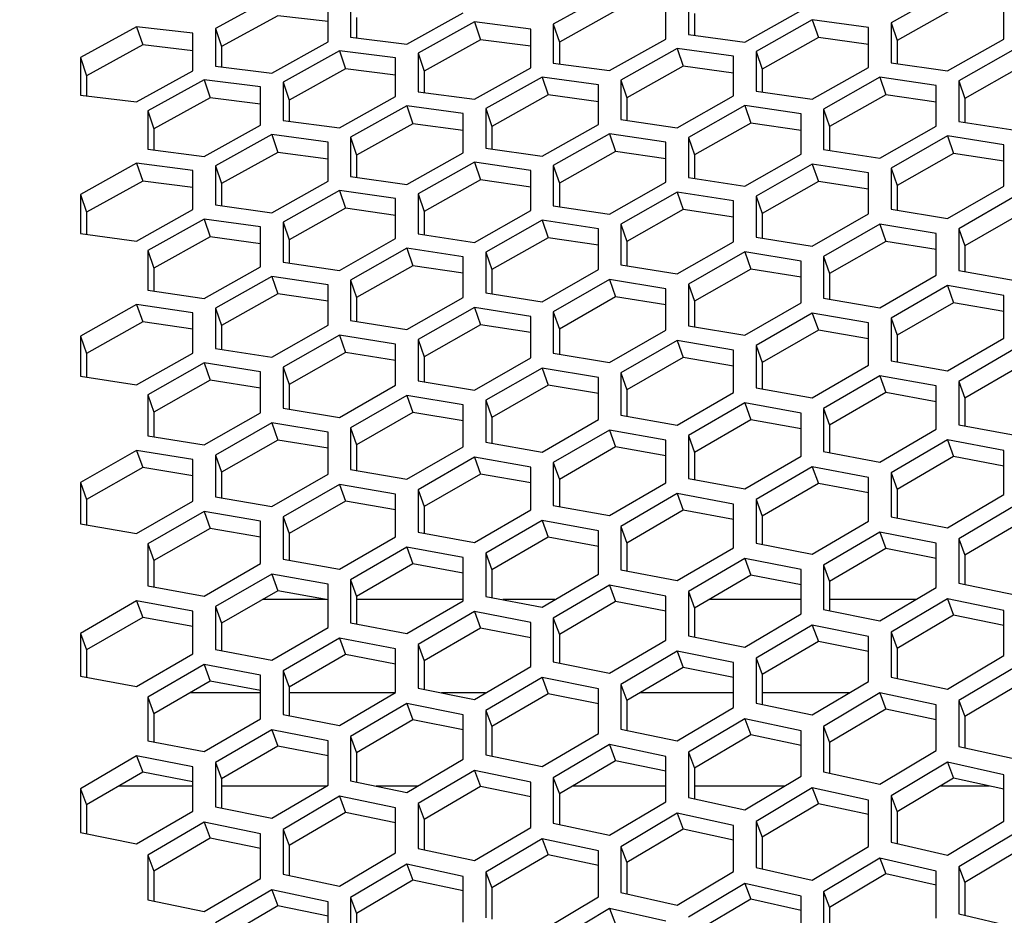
# Model space of a CAD drawing. Header units: millimetres. Extents: x 0 to 420, y 0 to 297.
# Tile 257 of 502: x 237.98 to 242.2, y 240.57 to 244.41. Entities that reach past the tile are written whole.
import ezdxf

# ---------------------------------------------------------------- set-up
doc = ezdxf.new("R2010")
doc.units = ezdxf.units.MM
doc.header["$LTSCALE"] = 23.1
doc.layers.get('0').update_dxf_attribs({"linetype": 'CONTINUOUS'})
doc.layers.add('DIM_PILOTEES', color=7, linetype='CONTINUOUS')
doc.layers.add('FASEN', color=7, linetype='CONTINUOUS')
doc.styles.add('TEXTSTYLE_2', font='txt', dxfattribs={"width": 0.97619})
doc.styles.add('TEXTSTYLE_3', font='txt', dxfattribs={"width": 1.071429})
doc.styles.add('TEXTSTYLE_6', font='txt', dxfattribs={"width": 1.178571})
doc.dimstyles.new('DIMSTYLE_1', dxfattribs={"dimtxt": 2.5, "dimasz": 0.1875, "dimexe": 0.125, "dimexo": 0.0625, "dimgap": 1.25, "dimtad": 0, "dimtih": 1, "dimtoh": 1, "dimdsep": 46, "dimtxsty": 'TEXTSTYLE_2', "dimblk": '_FILLED', "dimblk1": '_FILLED', "dimblk2": '_FILLED', "dimcen": 0.09, "dimazin": 2, "dimtfac": 1, "dimtofl": 0, "dimtmove": 0, "dimatfit": 3, "dimldrblk": '_FILLED', "dimfxl": 1, "dimtolj": 1, "dimarcsym": 0})
doc.dimstyles.new('DIMSTYLE_2', dxfattribs={"dimtxt": 2.5, "dimasz": 0.1875, "dimexe": 0.125, "dimexo": 0.0625, "dimgap": 1.25, "dimtad": 0, "dimtih": 1, "dimtoh": 1, "dimdsep": 46, "dimtxsty": 'TEXTSTYLE_3', "dimblk": '_FILLED', "dimblk1": '_FILLED', "dimblk2": '_FILLED', "dimcen": 0.09, "dimazin": 2, "dimtfac": 1, "dimtofl": 0, "dimtmove": 0, "dimatfit": 3, "dimldrblk": '_FILLED', "dimfxl": 1, "dimtolj": 1, "dimarcsym": 0})
doc.dimstyles.new('DIMSTYLE_5', dxfattribs={"dimtxt": 2.5, "dimasz": 0.1875, "dimexe": 0.125, "dimexo": 0.0625, "dimgap": 1.25, "dimtad": 0, "dimtih": 1, "dimtoh": 1, "dimdsep": 46, "dimtxsty": 'TEXTSTYLE_6', "dimblk": '_FILLED', "dimblk1": '_FILLED', "dimblk2": '_FILLED', "dimcen": 0.09, "dimazin": 2, "dimtfac": 1, "dimtofl": 0, "dimtmove": 0, "dimatfit": 3, "dimldrblk": '_FILLED', "dimfxl": 1, "dimtolj": 1, "dimarcsym": 0})

# ---------------------------------------------------------------- blocks, each defined once
blk = doc.blocks.new('_FILLED')
at = {"color": 0, "linetype": 'BYBLOCK'}
blk.add_solid([(0, 0), (-1, 0.167), (-1, -0.167)], dxfattribs=at)
blk = doc.blocks.new('*D0')
at = {"layer": 'DIM_PILOTEES', "color": 2, "linetype": 'CONTINUOUS'}
for p, q in [((218.8808, 254.2086), (215.0951, 254.2086)), ((215.2201, 254.2086), (215.2201, 191.7537)), ((273.8528, 254.2086), (218.8808, 254.2086)), ((215.2201, 129.4471), (215.2201, 186.7537)), ((218.8808, 129.4471), (215.0951, 129.4471)), ((273.8782, 129.4471), (218.8808, 129.4471))]:
    blk.add_line(p, q, dxfattribs=at)
at = {"layer": 'DIM_PILOTEES', "color": 2, "linetype": 'CONTINUOUS', "xscale": 0.1875, "yscale": 0.1875, "zscale": 0.1875}
for p, rotation in [((215.2201, 254.2086), 90), ((215.2201, 129.4471), 270)]:
    blk.add_blockref('_FILLED', p, dxfattribs=dict(at, rotation=rotation))
at = {"layer": 'DIM_PILOTEES', "color": 2, "linetype": 'CONTINUOUS', "insert": (215.2201, 190.5037), "char_height": 2.5, "width": 10.982143, "attachment_point": 2, "line_spacing_factor": 0.9, "style": 'TEXTSTYLE_2'}
blk.add_mtext('{\\ftxt;\\W0.0001;\\H0.0001;\\~}{\\ftxt;\\W2.9285714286;\\H2.5; }{\\ftxt;\\W0.0001;\\H0.0001;\\~}', dxfattribs=at)
blk = doc.blocks.new('*D1')
at = {"layer": 'DIM_PILOTEES', "color": 2, "linetype": 'CONTINUOUS'}
for p, q in [((226.3883, 264.6125), (226.3883, 265.9875)), ((243.2945, 264.6125), (243.2945, 265.9875)), ((226.3883, 265.8625), (225.8883, 265.8625)), ((243.2945, 265.8625), (243.7945, 265.8625)), ((226.3883, 206.2157), (226.3883, 264.6125)), ((243.2945, 226.5584), (243.2945, 264.6125))]:
    blk.add_line(p, q, dxfattribs=at)
at = {"layer": 'DIM_PILOTEES', "color": 2, "linetype": 'CONTINUOUS', "xscale": 0.1875, "yscale": 0.1875, "zscale": 0.1875}
blk.add_blockref('_FILLED', (226.3883, 265.8625), dxfattribs=at)
at = {"layer": 'DIM_PILOTEES', "color": 2, "linetype": 'CONTINUOUS', "xscale": 0.1875, "yscale": 0.1875, "zscale": 0.1875, "rotation": 180}
blk.add_blockref('_FILLED', (243.2945, 265.8625), dxfattribs=at)
at = {"layer": 'DIM_PILOTEES', "color": 2, "linetype": 'CONTINUOUS', "insert": (235.5503, 267.1125), "char_height": 2.5, "width": 8.035714, "attachment_point": 2, "line_spacing_factor": 0.9, "style": 'TEXTSTYLE_3'}
blk.add_mtext('{\\ftxt;\\W0.0001;\\H0.0001;\\~}{\\ftxt;\\W2.1428571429;\\H2.5; }{\\ftxt;\\W0.0001;\\H0.0001;\\~}', dxfattribs=at)
blk = doc.blocks.new('*D8')
at = {"layer": 'DIM_PILOTEES', "color": 2, "linetype": 'CONTINUOUS'}
for p, q in [((226.3883, 276.7141), (226.3883, 278.0891)), ((276.2211, 276.7141), (276.2211, 278.0891)), ((226.3883, 277.9641), (248.9616, 277.9641)), ((276.2211, 277.9641), (257.3545, 277.9641)), ((226.3883, 206.2157), (226.3883, 276.7141)), ((276.2211, 241.6204), (276.2211, 276.7141))]:
    blk.add_line(p, q, dxfattribs=at)
at = {"layer": 'DIM_PILOTEES', "color": 2, "linetype": 'CONTINUOUS', "xscale": 0.1875, "yscale": 0.1875, "zscale": 0.1875, "rotation": 180}
blk.add_blockref('_FILLED', (226.3883, 277.9641), dxfattribs=at)
at = {"layer": 'DIM_PILOTEES', "color": 2, "linetype": 'CONTINUOUS', "xscale": 0.1875, "yscale": 0.1875, "zscale": 0.1875}
blk.add_blockref('_FILLED', (276.2211, 277.9641), dxfattribs=at)
at = {"layer": 'DIM_PILOTEES', "color": 2, "linetype": 'CONTINUOUS', "insert": (253.158, 279.2141), "char_height": 2.5, "width": 8.839286, "attachment_point": 2, "line_spacing_factor": 0.9, "style": 'TEXTSTYLE_6'}
blk.add_mtext('{\\ftxt;\\W0.0001;\\H0.0001;\\~}{\\ftxt;\\W2.3571428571;\\H2.5; }{\\ftxt;\\W0.0001;\\H0.0001;\\~}', dxfattribs=at)

msp = doc.modelspace()

# ---------------------------------------------------------------- linework, layer by layer
at = {"color": 3, "linetype": 'CONTINUOUS'}
for p, q in [((239.0604, 244.5051), (238.819, 244.3725)), ((240.5093, 244.5244), (240.2679, 244.3901)), ((240.8474, 244.514), (240.8474, 244.3469)), ((241.9582, 244.5323), (241.7167, 244.3961)), ((239.3019, 244.3145), (239.3019, 244.4768)), ((239.3985, 244.4977), (239.3985, 244.3353)), ((240.7508, 244.3264), (240.7508, 244.4933)), ((242.1997, 244.3268), (242.1997, 244.4984)), ((239.64, 244.3052), (239.8815, 244.439)), ((241.0889, 244.314), (241.3304, 244.4496)), ((238.4809, 244.3796), (238.2394, 244.2474)), ((238.7224, 244.3517), (238.4809, 244.3796)), ((239.9298, 244.4001), (239.6883, 244.2661)), ((240.1713, 244.3694), (239.9298, 244.4001)), ((240.2679, 244.3901), (240.2679, 244.2237)), ((241.3787, 244.4093), (241.1372, 244.2735)), ((241.6201, 244.3757), (241.3787, 244.4093)), ((241.7167, 244.3961), (241.7167, 244.2251)), ((238.7224, 244.19), (238.7224, 244.3517)), ((238.819, 244.3725), (238.819, 244.2108)), ((239.3985, 244.3353), (239.64, 244.3052)), ((240.1713, 244.2031), (240.1713, 244.3694)), ((240.8474, 244.3469), (241.0889, 244.314)), ((241.6201, 244.2048), (241.6201, 244.3757)), ((239.0604, 244.181), (239.3019, 244.3145)), ((240.5093, 244.1911), (240.7508, 244.3264)), ((241.9582, 244.1897), (242.1997, 244.3268)), ((239.3502, 244.2759), (239.1087, 244.1422)), ((239.5917, 244.2455), (239.3502, 244.2759)), ((239.6883, 244.2661), (239.6883, 244.1004)), ((240.7991, 244.2862), (240.5576, 244.1508)), ((241.0406, 244.253), (240.7991, 244.2862)), ((241.0406, 244.0828), (241.0406, 244.253)), ((241.1372, 244.2735), (241.1372, 244.1031)), ((242.248, 244.2851), (242.0065, 244.1478)), ((238.2394, 244.2474), (238.2394, 244.0863)), ((238.819, 244.2108), (239.0604, 244.181)), ((239.5917, 244.0799), (239.5917, 244.2455)), ((240.2679, 244.2237), (240.5093, 244.1911)), ((241.7167, 244.2251), (241.9582, 244.1897)), ((238.4809, 244.0569), (238.7224, 244.19)), ((239.9298, 244.0682), (240.1713, 244.2031)), ((241.3787, 244.0681), (241.6201, 244.2048)), ((238.7707, 244.1516), (238.5292, 244.0182)), ((239.0121, 244.1215), (238.7707, 244.1516)), ((239.1087, 244.1422), (239.1087, 243.9772)), ((240.2196, 244.1632), (239.9781, 244.0281)), ((240.461, 244.1303), (240.2196, 244.1632)), ((240.461, 243.9608), (240.461, 244.1303)), ((240.5576, 244.1508), (240.5576, 243.9812)), ((241.6684, 244.1633), (241.427, 244.0264)), ((241.9099, 244.1276), (241.6684, 244.1633)), ((241.9099, 243.9535), (241.9099, 244.1276)), ((242.0065, 244.1478), (242.0065, 243.9736)), ((238.2394, 244.0863), (238.4809, 244.0569)), ((239.0121, 243.9567), (239.0121, 244.1215)), ((239.6883, 244.1004), (239.9298, 244.0682)), ((240.7991, 243.9464), (241.0406, 244.0828)), ((241.1372, 244.1031), (241.3787, 244.0681)), ((239.3502, 243.9453), (239.5917, 244.0799)), ((239.64, 244.0402), (239.3985, 243.9054)), ((239.8815, 244.0076), (239.64, 244.0402)), ((241.0889, 244.0416), (240.8474, 243.905)), ((241.3304, 244.0062), (241.0889, 244.0416)), ((238.5292, 244.0182), (238.5292, 243.854)), ((239.8815, 243.8388), (239.8815, 244.0076)), ((239.9781, 244.0281), (239.9781, 243.8592)), ((241.3304, 243.8328), (241.3304, 244.0062)), ((241.427, 244.0264), (241.427, 243.8529)), ((238.7707, 243.8224), (239.0121, 243.9567)), ((239.1087, 243.9772), (239.3502, 243.9453)), ((240.2196, 243.8248), (240.461, 243.9608)), ((240.5576, 243.9812), (240.7991, 243.9464)), ((242.0065, 243.9736), (242.248, 243.936)), ((239.0604, 243.9171), (238.819, 243.7827)), ((239.3019, 243.885), (239.0604, 243.9171)), ((240.5093, 243.9198), (240.2679, 243.7836)), ((240.7508, 243.8848), (240.5093, 243.9198)), ((241.6684, 243.8156), (241.9099, 243.9535)), ((239.3019, 243.7169), (239.3019, 243.885)), ((239.3985, 243.9054), (239.3985, 243.7372)), ((240.7508, 243.7121), (240.7508, 243.8848)), ((240.8474, 243.905), (240.8474, 243.7322)), ((241.9582, 243.9109), (241.7167, 243.773)), ((242.1997, 243.873), (241.9582, 243.9109)), ((242.1997, 243.6957), (242.1997, 243.873)), ((238.5292, 243.854), (238.7707, 243.8224)), ((239.64, 243.7032), (239.8815, 243.8388)), ((239.9781, 243.8592), (240.2196, 243.8248)), ((241.0889, 243.6953), (241.3304, 243.8328)), ((241.427, 243.8529), (241.6684, 243.8156)), ((238.4809, 243.7941), (238.2394, 243.66)), ((238.7224, 243.7623), (238.4809, 243.7941)), ((239.9298, 243.798), (239.6883, 243.6622)), ((240.1713, 243.7634), (239.9298, 243.798)), ((241.3787, 243.7905), (241.1372, 243.6528)), ((241.6201, 243.7529), (241.3787, 243.7905)), ((238.7224, 243.5949), (238.7224, 243.7623)), ((238.819, 243.7827), (238.819, 243.6152)), ((240.1713, 243.5914), (240.1713, 243.7634)), ((240.2679, 243.7836), (240.2679, 243.6115)), ((241.6201, 243.5763), (241.6201, 243.7529)), ((241.7167, 243.773), (241.7167, 243.5962)), ((239.0604, 243.5816), (239.3019, 243.7169)), ((239.3985, 243.7372), (239.64, 243.7032)), ((240.5093, 243.575), (240.7508, 243.7121)), ((240.8474, 243.7322), (241.0889, 243.6953)), ((238.2394, 243.66), (238.2394, 243.4932)), ((239.3502, 243.6763), (239.1087, 243.5408)), ((239.5917, 243.642), (239.3502, 243.6763)), ((239.6883, 243.6622), (239.6883, 243.4908)), ((240.7991, 243.67), (240.5576, 243.5327)), ((241.0406, 243.6328), (240.7991, 243.67)), ((241.9582, 243.5568), (242.1997, 243.6957)), ((239.5917, 243.4707), (239.5917, 243.642)), ((241.0406, 243.4569), (241.0406, 243.6328)), ((241.1372, 243.6528), (241.1372, 243.4768)), ((242.248, 243.6521), (242.0065, 243.513)), ((238.4809, 243.4599), (238.7224, 243.5949)), ((238.819, 243.6152), (239.0604, 243.5816)), ((239.9298, 243.4546), (240.1713, 243.5914)), ((240.2679, 243.6115), (240.5093, 243.575)), ((241.3787, 243.4378), (241.6201, 243.5763)), ((241.7167, 243.5962), (241.9582, 243.5568)), ((238.7707, 243.5545), (238.5292, 243.4194)), ((239.0121, 243.5206), (238.7707, 243.5545)), ((239.1087, 243.5408), (239.1087, 243.3701)), ((240.2196, 243.5495), (239.9781, 243.4126)), ((240.461, 243.5127), (240.2196, 243.5495)), ((240.5576, 243.5327), (240.5576, 243.3574)), ((241.6684, 243.5329), (241.427, 243.3942)), ((241.9099, 243.4932), (241.6684, 243.5329)), ((238.2394, 243.4932), (238.4809, 243.4599)), ((239.0121, 243.35), (239.0121, 243.5206)), ((239.6883, 243.4908), (239.9298, 243.4546)), ((240.461, 243.3375), (240.461, 243.5127)), ((241.9099, 243.3134), (241.9099, 243.4932)), ((242.0065, 243.513), (242.0065, 243.3331)), ((239.3502, 243.3343), (239.5917, 243.4707)), ((240.7991, 243.3188), (241.0406, 243.4569)), ((241.1372, 243.4768), (241.3787, 243.4378)), ((238.5292, 243.4194), (238.5292, 243.2494)), ((239.64, 243.429), (239.3985, 243.2925)), ((239.8815, 243.3926), (239.64, 243.429)), ((239.9781, 243.4126), (239.9781, 243.238)), ((241.0889, 243.4137), (240.8474, 243.2754)), ((241.3304, 243.3744), (241.0889, 243.4137)), ((239.1087, 243.3701), (239.3502, 243.3343)), ((239.8815, 243.2181), (239.8815, 243.3926)), ((241.3304, 243.1953), (241.3304, 243.3744)), ((241.427, 243.3942), (241.427, 243.215)), ((238.7707, 243.214), (239.0121, 243.35)), ((240.2196, 243.1997), (240.461, 243.3375)), ((240.5576, 243.3574), (240.7991, 243.3188)), ((242.0065, 243.3331), (242.248, 243.2915)), ((239.0604, 243.3086), (238.819, 243.1724)), ((239.3019, 243.2725), (239.0604, 243.3086)), ((239.3985, 243.2925), (239.3985, 243.1186)), ((240.5093, 243.2946), (240.2679, 243.1566)), ((240.7508, 243.2556), (240.5093, 243.2946)), ((241.6684, 243.1738), (241.9099, 243.3134)), ((238.5292, 243.2494), (238.7707, 243.214)), ((239.3019, 243.0987), (239.3019, 243.2725)), ((239.9781, 243.238), (240.2196, 243.1997)), ((240.7508, 243.0773), (240.7508, 243.2556)), ((240.8474, 243.2754), (240.8474, 243.0969)), ((241.9582, 243.2689), (241.7167, 243.1292)), ((242.1997, 243.2271), (241.9582, 243.2689)), ((239.64, 243.0807), (239.8815, 243.2181)), ((241.0889, 243.0562), (241.3304, 243.1953)), ((241.427, 243.215), (241.6684, 243.1738)), ((242.1997, 243.0441), (242.1997, 243.2271)), ((238.4809, 243.1881), (238.2394, 243.0523)), ((238.7224, 243.1524), (238.4809, 243.1881)), ((238.7224, 242.9794), (238.7224, 243.1524)), ((238.819, 243.1724), (238.819, 242.9992)), ((239.9298, 243.1754), (239.6883, 243.0378)), ((240.1713, 243.1368), (239.9298, 243.1754)), ((240.2679, 243.1566), (240.2679, 242.9789)), ((239.3985, 243.1186), (239.64, 243.0807)), ((240.1713, 242.9592), (240.1713, 243.1368)), ((241.3787, 243.1511), (241.1372, 243.0118)), ((241.6201, 243.1097), (241.3787, 243.1511)), ((241.6201, 242.9274), (241.6201, 243.1097)), ((241.7167, 243.1292), (241.7167, 242.9468)), ((239.0604, 242.9617), (239.3019, 243.0987)), ((240.5093, 242.9385), (240.7508, 243.0773)), ((240.8474, 243.0969), (241.0889, 243.0562)), ((238.2394, 243.0523), (238.2394, 242.8799)), ((239.3502, 243.0562), (239.1087, 242.919)), ((239.5917, 243.018), (239.3502, 243.0562)), ((239.6883, 243.0378), (239.6883, 242.8608)), ((240.7991, 243.0333), (240.5576, 242.8943)), ((241.0406, 242.9922), (240.7991, 243.0333)), ((241.9582, 242.9035), (242.1997, 243.0441)), ((238.819, 242.9992), (239.0604, 242.9617)), ((239.5917, 242.8412), (239.5917, 243.018)), ((241.0406, 242.8107), (241.0406, 242.9922)), ((241.1372, 243.0118), (241.1372, 242.8301)), ((242.248, 242.9986), (242.0065, 242.8579)), ((238.4809, 242.8427), (238.7224, 242.9794)), ((239.9298, 242.8208), (240.1713, 242.9592)), ((240.2679, 242.9789), (240.5093, 242.9385)), ((241.7167, 242.9468), (241.9582, 242.9035)), ((238.7707, 242.9371), (238.5292, 242.8002)), ((239.0121, 242.8992), (238.7707, 242.9371)), ((239.0121, 242.7231), (239.0121, 242.8992)), ((239.1087, 242.919), (239.1087, 242.7428)), ((240.2196, 242.9154), (239.9781, 242.7769)), ((240.461, 242.8747), (240.2196, 242.9154)), ((241.3787, 242.7872), (241.6201, 242.9274)), ((238.2394, 242.8799), (238.4809, 242.8427)), ((239.6883, 242.8608), (239.9298, 242.8208)), ((240.461, 242.694), (240.461, 242.8747)), ((240.5576, 242.8943), (240.5576, 242.7134)), ((241.6684, 242.8821), (241.427, 242.7418)), ((241.9099, 242.8385), (241.6684, 242.8821)), ((242.0065, 242.8579), (242.0065, 242.6723)), ((239.3502, 242.7031), (239.5917, 242.8412)), ((241.1372, 242.8301), (241.3787, 242.7872)), ((241.9099, 242.6531), (241.9099, 242.8385)), ((238.5292, 242.8002), (238.5292, 242.6247)), ((239.64, 242.7976), (239.3985, 242.6594)), ((239.8815, 242.7573), (239.64, 242.7976)), ((239.9781, 242.7769), (239.9781, 242.5967)), ((240.7991, 242.6709), (241.0406, 242.8107)), ((239.1087, 242.7428), (239.3502, 242.7031)), ((239.8815, 242.5773), (239.8815, 242.7573)), ((241.0889, 242.7656), (240.8474, 242.6257)), ((241.3304, 242.7224), (241.0889, 242.7656)), ((241.427, 242.7418), (241.427, 242.557)), ((238.7707, 242.5854), (239.0121, 242.7231)), ((240.2196, 242.5546), (240.461, 242.694)), ((240.5576, 242.7134), (240.7991, 242.6709)), ((241.3304, 242.5378), (241.3304, 242.7224)), ((239.0604, 242.6798), (238.819, 242.5419)), ((239.3019, 242.6398), (239.0604, 242.6798)), ((239.3985, 242.6594), (239.3985, 242.48)), ((240.5093, 242.6492), (240.2679, 242.5096)), ((240.7508, 242.6063), (240.5093, 242.6492)), ((241.6684, 242.5119), (241.9099, 242.6531)), ((242.0065, 242.6723), (242.248, 242.6269)), ((238.5292, 242.6247), (238.7707, 242.5854)), ((239.3019, 242.4606), (239.3019, 242.6398)), ((240.7508, 242.4224), (240.7508, 242.6063)), ((240.8474, 242.6257), (240.8474, 242.4417)), ((241.9582, 242.6068), (241.7167, 242.4655)), ((242.1997, 242.5611), (241.9582, 242.6068)), ((238.4809, 242.5619), (238.2394, 242.4245)), ((238.7224, 242.5224), (238.4809, 242.5619)), ((239.64, 242.4382), (239.8815, 242.5773)), ((239.9781, 242.5967), (240.2196, 242.5546)), ((242.1997, 242.3725), (242.1997, 242.5611)), ((238.7224, 242.3439), (238.7224, 242.5224)), ((238.819, 242.5419), (238.819, 242.3633)), ((239.9298, 242.5327), (239.6883, 242.3935)), ((240.1713, 242.4902), (239.9298, 242.5327)), ((241.0889, 242.397), (241.3304, 242.5378)), ((241.427, 242.557), (241.6684, 242.5119)), ((239.3985, 242.48), (239.64, 242.4382)), ((240.1713, 242.3071), (240.1713, 242.4902)), ((240.2679, 242.5096), (240.2679, 242.3263)), ((241.3787, 242.4917), (241.1372, 242.3507)), ((241.6201, 242.4463), (241.3787, 242.4917)), ((239.0604, 242.3219), (239.3019, 242.4606)), ((240.8474, 242.4417), (241.0889, 242.397)), ((241.6201, 242.2586), (241.6201, 242.4463)), ((241.7167, 242.4655), (241.7167, 242.2776)), ((238.2394, 242.4245), (238.2394, 242.2466)), ((239.3502, 242.4162), (239.1087, 242.2774)), ((239.5917, 242.3741), (239.3502, 242.4162)), ((239.6883, 242.3935), (239.6883, 242.211)), ((240.5093, 242.282), (240.7508, 242.4224)), ((238.819, 242.3633), (239.0604, 242.3219)), ((239.5917, 242.1918), (239.5917, 242.3741)), ((240.7991, 242.3766), (240.5576, 242.236)), ((241.0406, 242.3316), (240.7991, 242.3766)), ((241.1372, 242.3507), (241.1372, 242.1636)), ((241.9582, 242.2304), (242.1997, 242.3725)), ((238.4809, 242.2056), (238.7224, 242.3439)), ((239.9298, 242.1671), (240.1713, 242.3071)), ((240.2679, 242.3263), (240.5093, 242.282)), ((241.0406, 242.1446), (241.0406, 242.3316)), ((242.248, 242.3252), (242.0065, 242.1828)), ((238.7707, 242.2997), (238.5292, 242.1613)), ((239.0121, 242.258), (238.7707, 242.2997)), ((239.1087, 242.2774), (239.1087, 242.0956)), ((241.7167, 242.2776), (241.9582, 242.2304)), ((238.2394, 242.2466), (238.4809, 242.2056)), ((239.0121, 242.0764), (239.0121, 242.258)), ((240.2196, 242.2615), (239.9781, 242.1213)), ((240.461, 242.2169), (240.2196, 242.2615)), ((240.5576, 242.236), (240.5576, 242.0497)), ((241.3787, 242.1168), (241.6201, 242.2586)), ((239.3502, 242.0521), (239.5917, 242.1918)), ((239.6883, 242.211), (239.9298, 242.1671)), ((240.461, 242.0307), (240.461, 242.2169)), ((241.6684, 242.2114), (241.427, 242.0695)), ((241.9099, 242.164), (241.6684, 242.2114)), ((242.0065, 242.1828), (242.0065, 241.9919)), ((238.5292, 242.1613), (238.5292, 241.9803)), ((239.64, 242.1464), (239.3985, 242.0066)), ((239.8815, 242.1022), (239.64, 242.1464)), ((240.7991, 242.0033), (241.0406, 242.1446)), ((241.1372, 242.1636), (241.3787, 242.1168)), ((241.9099, 241.9731), (241.9099, 242.164)), ((239.8815, 241.9167), (239.8815, 242.1022)), ((239.9781, 242.1213), (239.9781, 241.9357)), ((241.0889, 242.0977), (240.8474, 241.9562)), ((241.3304, 242.0506), (241.0889, 242.0977)), ((238.7707, 241.9372), (239.0121, 242.0764)), ((239.1087, 242.0956), (239.3502, 242.0521)), ((241.427, 242.0695), (241.427, 241.8793)), ((239.0604, 242.0313), (238.819, 241.8918)), ((239.3019, 241.9874), (239.0604, 242.0313)), ((240.2196, 241.8897), (240.461, 242.0307)), ((240.5576, 242.0497), (240.7991, 242.0033)), ((241.3304, 241.8606), (241.3304, 242.0506)), ((238.5292, 241.9803), (238.7707, 241.9372)), ((239.3019, 241.8028), (239.3019, 241.9874)), ((239.3985, 242.0066), (239.3985, 241.8218)), ((240.5093, 241.984), (240.2679, 241.8429)), ((240.7508, 241.9373), (240.5093, 241.984)), ((241.6684, 241.8304), (241.9099, 241.9731)), ((242.0065, 241.9919), (242.248, 241.9426)), ((239.9781, 241.9357), (240.2196, 241.8897)), ((240.7508, 241.748), (240.7508, 241.9373)), ((240.8474, 241.9562), (240.8474, 241.7668)), ((238.4809, 241.9161), (238.2394, 241.7771)), ((238.7224, 241.8727), (238.4809, 241.9161)), ((238.819, 241.8918), (238.819, 241.7078)), ((239.64, 241.7761), (239.8815, 241.9167)), ((241.9582, 241.9249), (241.7167, 241.7821)), ((242.1997, 241.8753), (241.9582, 241.9249)), ((238.7224, 241.6888), (238.7224, 241.8727)), ((239.9298, 241.8703), (239.6883, 241.7296)), ((240.1713, 241.824), (239.9298, 241.8703)), ((240.2679, 241.8429), (240.2679, 241.6543)), ((241.0889, 241.7183), (241.3304, 241.8606)), ((241.427, 241.8793), (241.6684, 241.8304)), ((242.1997, 241.6814), (242.1997, 241.8753)), ((239.0604, 241.6626), (239.3019, 241.8028)), ((239.3985, 241.8218), (239.64, 241.7761)), ((240.1713, 241.6355), (240.1713, 241.824)), ((241.3787, 241.8126), (241.1372, 241.6702)), ((241.6201, 241.7634), (241.3787, 241.8126)), ((238.2394, 241.7771), (238.2394, 241.5939)), ((240.8474, 241.7668), (241.0889, 241.7183)), ((241.6201, 241.5703), (241.6201, 241.7634)), ((241.7167, 241.7821), (241.7167, 241.5888)), ((239.3502, 241.7566), (239.1087, 241.6162)), ((239.5917, 241.7107), (239.3502, 241.7566)), ((239.6883, 241.7296), (239.6883, 241.5417)), ((240.5093, 241.6061), (240.7508, 241.748)), ((238.4809, 241.549), (238.7224, 241.6888)), ((238.819, 241.7078), (239.0604, 241.6626)), ((239.5917, 241.523), (239.5917, 241.7107)), ((240.7991, 241.7003), (240.5576, 241.5583)), ((241.0406, 241.6515), (240.7991, 241.7003)), ((241.9582, 241.5378), (242.1997, 241.6814)), ((238.7707, 241.6429), (238.5292, 241.5029)), ((239.0121, 241.5973), (238.7707, 241.6429)), ((239.9298, 241.494), (240.1713, 241.6355)), ((240.2679, 241.6543), (240.5093, 241.6061)), ((241.0406, 241.4592), (241.0406, 241.6515)), ((241.1372, 241.6702), (241.1372, 241.4777)), ((242.248, 241.6322), (242.0065, 241.4884)), ((238.2394, 241.5939), (238.4809, 241.549)), ((239.0121, 241.4104), (239.0121, 241.5973)), ((239.1087, 241.6162), (239.1087, 241.4292)), ((240.2196, 241.588), (239.9781, 241.4464)), ((240.461, 241.5396), (240.2196, 241.588)), ((240.5576, 241.5583), (240.5576, 241.3666)), ((241.3787, 241.4271), (241.6201, 241.5703)), ((241.7167, 241.5888), (241.9582, 241.5378)), ((239.3502, 241.3818), (239.5917, 241.523)), ((239.6883, 241.5417), (239.9298, 241.494)), ((240.461, 241.3481), (240.461, 241.5396)), ((241.6684, 241.5213), (241.427, 241.3779)), ((241.9099, 241.47), (241.6684, 241.5213)), ((238.5292, 241.5029), (238.5292, 241.3166)), ((239.64, 241.4757), (239.3985, 241.3345)), ((239.8815, 241.4277), (239.64, 241.4757)), ((241.1372, 241.4777), (241.3787, 241.4271)), ((241.9099, 241.2739), (241.9099, 241.47)), ((242.0065, 241.4884), (242.0065, 241.2921)), ((239.1087, 241.4292), (239.3502, 241.3818)), ((239.8815, 241.237), (239.8815, 241.4277)), ((239.9781, 241.4464), (239.9781, 241.2555)), ((240.7991, 241.3164), (241.0406, 241.4592)), ((238.7707, 241.2697), (239.0121, 241.4104)), ((241.0889, 241.4105), (240.8474, 241.2675)), ((241.3304, 241.3595), (241.0889, 241.4105)), ((241.427, 241.3779), (241.427, 241.1825)), ((239.0604, 241.3634), (238.819, 241.2225)), ((239.3019, 241.3158), (239.0604, 241.3634)), ((240.2196, 241.2057), (240.461, 241.3481)), ((240.5576, 241.3666), (240.7991, 241.3164)), ((241.3304, 241.1642), (241.3304, 241.3595)), ((238.5292, 241.3166), (238.7707, 241.2697)), ((239.3019, 241.1259), (239.3019, 241.3158)), ((239.3985, 241.3345), (239.3985, 241.1444)), ((240.5093, 241.2996), (240.2679, 241.157)), ((240.7508, 241.2491), (240.5093, 241.2996)), ((239.9781, 241.2555), (240.2196, 241.2057)), ((240.8474, 241.2675), (240.8474, 241.0728)), ((241.6684, 241.1297), (241.9099, 241.2739)), ((242.0065, 241.2921), (242.248, 241.239)), ((238.4809, 241.2511), (238.2394, 241.1106)), ((238.7224, 241.2039), (238.4809, 241.2511)), ((238.819, 241.2225), (238.819, 241.0333)), ((239.64, 241.095), (239.8815, 241.237)), ((240.7508, 241.0545), (240.7508, 241.2491)), ((241.9582, 241.2239), (241.7167, 241.0796)), ((242.1997, 241.1704), (241.9582, 241.2239)), ((238.7224, 241.0148), (238.7224, 241.2039)), ((239.9298, 241.1887), (239.6883, 241.0466)), ((240.1713, 241.1386), (239.9298, 241.1887)), ((241.427, 241.1825), (241.6684, 241.1297)), ((242.1997, 240.9713), (242.1997, 241.1704)), ((239.0604, 240.9843), (239.3019, 241.1259)), ((239.3985, 241.1444), (239.64, 241.095)), ((240.1713, 240.9449), (240.1713, 241.1386)), ((240.2679, 241.157), (240.2679, 240.9632)), ((241.0889, 241.0205), (241.3304, 241.1642)), ((238.2394, 241.1106), (238.2394, 240.9222)), ((241.3787, 241.1144), (241.1372, 240.9706)), ((241.6201, 241.0614), (241.3787, 241.1144)), ((239.3502, 241.0779), (239.1087, 240.9361)), ((239.5917, 241.0281), (239.3502, 241.0779)), ((239.6883, 241.0466), (239.6883, 240.8535)), ((240.5093, 240.9112), (240.7508, 241.0545)), ((240.8474, 241.0728), (241.0889, 241.0205)), ((241.6201, 240.8631), (241.6201, 241.0614)), ((241.7167, 241.0796), (241.7167, 240.8811)), ((238.4809, 240.8735), (238.7224, 241.0148)), ((238.819, 241.0333), (239.0604, 240.9843)), ((239.5917, 240.8352), (239.5917, 241.0281)), ((240.7991, 241.005), (240.5576, 240.8616)), ((241.0406, 240.9524), (240.7991, 241.005)), ((238.7707, 240.967), (238.5292, 240.8256)), ((239.0121, 240.9177), (238.7707, 240.967)), ((240.2679, 240.9632), (240.5093, 240.9112)), ((241.1372, 240.9706), (241.1372, 240.7729)), ((241.9582, 240.8262), (242.1997, 240.9713)), ((238.2394, 240.9222), (238.4809, 240.8735)), ((239.0121, 240.7256), (239.0121, 240.9177)), ((239.1087, 240.9361), (239.1087, 240.7438)), ((239.9298, 240.802), (240.1713, 240.9449)), ((241.0406, 240.7549), (241.0406, 240.9524)), ((242.248, 240.9202), (242.0065, 240.7751)), ((240.2196, 240.8956), (239.9781, 240.7526)), ((240.461, 240.8434), (240.2196, 240.8956)), ((241.7167, 240.8811), (241.9582, 240.8262)), ((239.3502, 240.6927), (239.5917, 240.8352)), ((239.6883, 240.8535), (239.9298, 240.802)), ((240.461, 240.6467), (240.461, 240.8434)), ((240.5576, 240.8616), (240.5576, 240.6647)), ((241.3787, 240.7185), (241.6201, 240.8631)), ((238.5292, 240.8256), (238.5292, 240.6342)), ((241.6684, 240.8123), (241.427, 240.6675)), ((241.9099, 240.7572), (241.6684, 240.8123)), ((239.64, 240.7862), (239.3985, 240.6435)), ((239.8815, 240.7344), (239.64, 240.7862)), ((239.9781, 240.7526), (239.9781, 240.5565)), ((240.7991, 240.6107), (241.0406, 240.7549)), ((241.1372, 240.7729), (241.3787, 240.7185)), ((241.9099, 240.5558), (241.9099, 240.7572)), ((242.0065, 240.7751), (242.0065, 240.5736)), ((238.7707, 240.5835), (239.0121, 240.7256)), ((239.1087, 240.7438), (239.3502, 240.6927)), ((239.8815, 240.5385), (239.8815, 240.7344)), ((241.0889, 240.7044), (240.8474, 240.56)), ((241.3304, 240.6496), (241.0889, 240.7044)), ((239.0604, 240.6768), (238.819, 240.5345)), ((239.3019, 240.6254), (239.0604, 240.6768)), ((240.5576, 240.6647), (240.7991, 240.6107)), ((241.427, 240.6675), (241.427, 240.4669)), ((238.5292, 240.6342), (238.7707, 240.5835)), ((239.3019, 240.4303), (239.3019, 240.6254)), ((239.3985, 240.6435), (239.3985, 240.4484)), ((240.2196, 240.5029), (240.461, 240.6467)), ((241.3304, 240.4491), (241.3304, 240.6496)), ((240.5093, 240.5964), (240.2679, 240.4525)), ((240.7508, 240.5421), (240.5093, 240.5964)), ((242.0065, 240.5736), (242.248, 240.5167))]:
    msp.add_line(p, q, dxfattribs=at)
at = {"color": 7, "linetype": 'CONTINUOUS'}
for p, q in [((239.0863, 244.427), (238.8448, 244.2947)), ((239.3019, 244.402), (239.0863, 244.427)), ((239.4244, 244.4198), (239.4244, 244.3321)), ((240.5352, 244.4471), (240.2937, 244.313)), ((240.8733, 244.4369), (240.8733, 244.3434)), ((241.9841, 244.4558), (241.7426, 244.3198)), ((238.4809, 244.3796), (238.5068, 244.3015)), ((239.9298, 244.4001), (239.9557, 244.3228)), ((240.2679, 244.3901), (240.2937, 244.313)), ((241.3787, 244.4093), (241.4045, 244.3327)), ((241.7167, 244.3961), (241.7426, 244.3198)), ((238.819, 244.3725), (238.8448, 244.2947)), ((238.5068, 244.3015), (238.2653, 244.1695)), ((238.7224, 244.2768), (238.5068, 244.3015)), ((238.8448, 244.2947), (238.8448, 244.2076)), ((239.9557, 244.3228), (239.7142, 244.189)), ((240.1713, 244.2956), (239.9557, 244.3228)), ((240.2937, 244.313), (240.2937, 244.2202)), ((241.4045, 244.3327), (241.1631, 244.1971)), ((241.6201, 244.303), (241.4045, 244.3327)), ((241.7426, 244.3198), (241.7426, 244.2214)), ((239.3502, 244.2759), (239.3761, 244.1986)), ((239.6883, 244.2661), (239.7142, 244.189)), ((240.7991, 244.2862), (240.825, 244.2097)), ((241.1372, 244.2735), (241.1631, 244.1971)), ((238.2394, 244.2474), (238.2653, 244.1695)), ((240.825, 244.2097), (240.5835, 244.0745)), ((241.0406, 244.1803), (240.825, 244.2097)), ((242.2739, 244.2094), (242.0324, 244.0723)), ((238.2653, 244.1695), (238.2653, 244.0832)), ((239.3761, 244.1986), (239.1346, 244.0651)), ((239.5917, 244.1716), (239.3761, 244.1986)), ((239.7142, 244.189), (239.7142, 244.097)), ((241.1631, 244.1971), (241.1631, 244.0994)), ((238.7707, 244.1516), (238.7965, 244.0743)), ((239.1087, 244.1422), (239.1346, 244.0651)), ((240.2196, 244.1632), (240.2454, 244.0867)), ((240.5576, 244.1508), (240.5835, 244.0745)), ((241.6684, 244.1633), (241.6943, 244.0876)), ((242.0065, 244.1478), (242.0324, 244.0723)), ((240.2454, 244.0867), (240.004, 243.9518)), ((240.461, 244.0575), (240.2454, 244.0867)), ((241.6943, 244.0876), (241.4528, 243.9509)), ((241.9099, 244.0559), (241.6943, 244.0876)), ((238.7965, 244.0743), (238.5551, 243.9412)), ((239.0121, 244.0477), (238.7965, 244.0743)), ((239.1346, 244.0651), (239.1346, 243.9738)), ((239.64, 244.0402), (239.6659, 243.9636)), ((240.5835, 244.0745), (240.5835, 243.9775)), ((241.0889, 244.0416), (241.1148, 243.9658)), ((242.0324, 244.0723), (242.0324, 243.9696)), ((238.5292, 244.0182), (238.5551, 243.9412)), ((239.9781, 244.0281), (240.004, 243.9518)), ((241.427, 244.0264), (241.4528, 243.9509)), ((239.6659, 243.9636), (239.4244, 243.8291)), ((239.8815, 243.9348), (239.6659, 243.9636)), ((241.1148, 243.9658), (240.8733, 243.8295)), ((241.3304, 243.9345), (241.1148, 243.9658)), ((238.5551, 243.9412), (238.5551, 243.8506)), ((239.0604, 243.9171), (239.0863, 243.8406)), ((240.004, 243.9518), (240.004, 243.8555)), ((240.5093, 243.9198), (240.5352, 243.8441)), ((241.4528, 243.9509), (241.4528, 243.8489)), ((239.3985, 243.9054), (239.4244, 243.8291)), ((240.8474, 243.905), (240.8733, 243.8295)), ((241.9582, 243.9109), (241.9841, 243.836)), ((239.0863, 243.8406), (238.8448, 243.7064)), ((239.3019, 243.8121), (239.0863, 243.8406)), ((239.4244, 243.8291), (239.4244, 243.7336)), ((240.5352, 243.8441), (240.2937, 243.7081)), ((240.7508, 243.813), (240.5352, 243.8441)), ((240.8733, 243.8295), (240.8733, 243.7283)), ((241.9841, 243.836), (241.7426, 243.6982)), ((242.1997, 243.8024), (241.9841, 243.836)), ((238.4809, 243.7941), (238.5068, 243.7176)), ((239.9298, 243.798), (239.9557, 243.7223)), ((241.3787, 243.7905), (241.4045, 243.7155)), ((238.819, 243.7827), (238.8448, 243.7064)), ((240.2679, 243.7836), (240.2937, 243.7081)), ((241.7167, 243.773), (241.7426, 243.6982)), ((238.5068, 243.7176), (238.2653, 243.5837)), ((238.7224, 243.6894), (238.5068, 243.7176)), ((238.8448, 243.7064), (238.8448, 243.6116)), ((239.9557, 243.7223), (239.7142, 243.5867)), ((240.1713, 243.6916), (239.9557, 243.7223)), ((240.2937, 243.7081), (240.2937, 243.6076)), ((241.4045, 243.7155), (241.1631, 243.5781)), ((241.6201, 243.6822), (241.4045, 243.7155)), ((238.2394, 243.66), (238.2653, 243.5837)), ((239.3502, 243.6763), (239.3761, 243.6005)), ((239.6883, 243.6622), (239.7142, 243.5867)), ((240.7991, 243.67), (240.825, 243.595)), ((241.7426, 243.6982), (241.7426, 243.592)), ((241.1372, 243.6528), (241.1631, 243.5781)), ((238.2653, 243.5837), (238.2653, 243.4897)), ((239.3761, 243.6005), (239.1346, 243.4653)), ((239.5917, 243.5701), (239.3761, 243.6005)), ((239.7142, 243.5867), (239.7142, 243.487)), ((240.825, 243.595), (240.5835, 243.458)), ((241.0406, 243.5621), (240.825, 243.595)), ((241.1631, 243.5781), (241.1631, 243.4726)), ((242.2739, 243.578), (242.0324, 243.4391)), ((238.7707, 243.5545), (238.7965, 243.4788)), ((239.1087, 243.5408), (239.1346, 243.4653)), ((240.2196, 243.5495), (240.2454, 243.4746)), ((240.5576, 243.5327), (240.5835, 243.458)), ((241.6684, 243.5329), (241.6943, 243.4588)), ((242.0065, 243.513), (242.0324, 243.4391)), ((238.7965, 243.4788), (238.5551, 243.3439)), ((239.0121, 243.4487), (238.7965, 243.4788)), ((239.1346, 243.4653), (239.1346, 243.3663)), ((240.2454, 243.4746), (240.004, 243.3379)), ((240.461, 243.4419), (240.2454, 243.4746)), ((240.5835, 243.458), (240.5835, 243.3533)), ((241.6943, 243.4588), (241.4528, 243.3203)), ((241.9099, 243.4236), (241.6943, 243.4588)), ((238.5292, 243.4194), (238.5551, 243.3439)), ((239.64, 243.429), (239.6659, 243.3541)), ((239.9781, 243.4126), (240.004, 243.3379)), ((241.0889, 243.4137), (241.1148, 243.3396)), ((242.0324, 243.4391), (242.0324, 243.3286)), ((241.427, 243.3942), (241.4528, 243.3203)), ((238.5551, 243.3439), (238.5551, 243.2456)), ((239.6659, 243.3541), (239.4244, 243.2178)), ((239.8815, 243.3218), (239.6659, 243.3541)), ((240.004, 243.3379), (240.004, 243.2339)), ((241.1148, 243.3396), (240.8733, 243.2015)), ((241.3304, 243.3048), (241.1148, 243.3396)), ((239.0604, 243.3086), (239.0863, 243.2336)), ((239.3985, 243.2925), (239.4244, 243.2178)), ((240.5093, 243.2946), (240.5352, 243.2205)), ((241.4528, 243.3203), (241.4528, 243.2106)), ((240.8474, 243.2754), (240.8733, 243.2015)), ((241.9582, 243.2689), (241.9841, 243.1957)), ((239.0863, 243.2336), (238.8448, 243.0977)), ((239.3019, 243.2016), (239.0863, 243.2336)), ((239.4244, 243.2178), (239.4244, 243.1146)), ((240.5352, 243.2205), (240.2937, 243.0827)), ((240.7508, 243.1859), (240.5352, 243.2205)), ((240.8733, 243.2015), (240.8733, 243.0926)), ((241.9841, 243.1957), (241.7426, 243.0562)), ((242.1997, 243.1585), (241.9841, 243.1957)), ((238.4809, 243.1881), (238.5068, 243.1131)), ((238.819, 243.1724), (238.8448, 243.0977)), ((239.9298, 243.1754), (239.9557, 243.1013)), ((240.2679, 243.1566), (240.2937, 243.0827)), ((238.5068, 243.1131), (238.2653, 242.9775)), ((238.7224, 243.0815), (238.5068, 243.1131)), ((241.3787, 243.1511), (241.4045, 243.0778)), ((241.7167, 243.1292), (241.7426, 243.0562)), ((238.8448, 243.0977), (238.8448, 242.9953)), ((239.9557, 243.1013), (239.7142, 242.9639)), ((240.1713, 243.0671), (239.9557, 243.1013)), ((240.2937, 243.0827), (240.2937, 242.9746)), ((241.4045, 243.0778), (241.1631, 242.9387)), ((241.6201, 243.041), (241.4045, 243.0778)), ((238.2394, 243.0523), (238.2653, 242.9775)), ((239.3502, 243.0562), (239.3761, 242.9821)), ((239.6883, 243.0378), (239.7142, 242.9639)), ((240.7991, 243.0333), (240.825, 242.96)), ((241.7426, 243.0562), (241.7426, 242.9422)), ((241.1372, 243.0118), (241.1631, 242.9387)), ((238.2653, 242.9775), (238.2653, 242.8759)), ((239.3761, 242.9821), (239.1346, 242.8451)), ((239.5917, 242.9482), (239.3761, 242.9821)), ((239.7142, 242.9639), (239.7142, 242.8566)), ((240.825, 242.96), (240.5835, 242.8213)), ((241.0406, 242.9235), (240.825, 242.96)), ((238.7707, 242.9371), (238.7965, 242.863)), ((239.1087, 242.919), (239.1346, 242.8451)), ((240.2196, 242.9154), (240.2454, 242.8422)), ((241.1631, 242.9387), (241.1631, 242.8256)), ((242.2739, 242.9262), (242.0324, 242.7857)), ((238.7965, 242.863), (238.5551, 242.7263)), ((239.0121, 242.8294), (238.7965, 242.863)), ((240.5576, 242.8943), (240.5835, 242.8213)), ((241.6684, 242.8821), (241.6943, 242.8097)), ((242.0065, 242.8579), (242.0324, 242.7857)), ((239.1346, 242.8451), (239.1346, 242.7386)), ((240.2454, 242.8422), (240.004, 242.7038)), ((240.461, 242.806), (240.2454, 242.8422)), ((240.5835, 242.8213), (240.5835, 242.7089)), ((238.5292, 242.8002), (238.5551, 242.7263)), ((239.64, 242.7976), (239.6659, 242.7243)), ((239.9781, 242.7769), (240.004, 242.7038)), ((241.6943, 242.8097), (241.4528, 242.6696)), ((241.9099, 242.771), (241.6943, 242.8097)), ((242.0324, 242.7857), (242.0324, 242.6675)), ((241.0889, 242.7656), (241.1148, 242.6932)), ((241.427, 242.7418), (241.4528, 242.6696)), ((238.5551, 242.7263), (238.5551, 242.6205)), ((239.6659, 242.7243), (239.4244, 242.5863)), ((239.8815, 242.6885), (239.6659, 242.7243)), ((240.004, 242.7038), (240.004, 242.5922)), ((241.1148, 242.6932), (240.8733, 242.5535)), ((241.3304, 242.6548), (241.1148, 242.6932)), ((239.0604, 242.6798), (239.0863, 242.6065)), ((239.3985, 242.6594), (239.4244, 242.5863)), ((240.5093, 242.6492), (240.5352, 242.5767)), ((241.4528, 242.6696), (241.4528, 242.5522)), ((239.0863, 242.6065), (238.8448, 242.4689)), ((239.3019, 242.571), (239.0863, 242.6065)), ((240.8474, 242.6257), (240.8733, 242.5535)), ((241.9582, 242.6068), (241.9841, 242.5352)), ((238.4809, 242.5619), (238.5068, 242.4887)), ((239.4244, 242.5863), (239.4244, 242.4756)), ((240.5352, 242.5767), (240.2937, 242.4374)), ((240.7508, 242.5387), (240.5352, 242.5767)), ((238.819, 242.5419), (238.8448, 242.4689)), ((239.9298, 242.5327), (239.9557, 242.4602)), ((240.8733, 242.5535), (240.8733, 242.4369)), ((241.9841, 242.5352), (241.7426, 242.3941)), ((242.1997, 242.4946), (241.9841, 242.5352)), ((238.5068, 242.4887), (238.2653, 242.3514)), ((238.7224, 242.4535), (238.5068, 242.4887)), ((240.2679, 242.5096), (240.2937, 242.4374)), ((241.3787, 242.4917), (241.4045, 242.4201)), ((238.8448, 242.4689), (238.8448, 242.3589)), ((239.9557, 242.4602), (239.7142, 242.3213)), ((240.1713, 242.4226), (239.9557, 242.4602)), ((240.2937, 242.4374), (240.2937, 242.3216)), ((241.7167, 242.4655), (241.7426, 242.3941)), ((238.2394, 242.4245), (238.2653, 242.3514)), ((239.3502, 242.4162), (239.3761, 242.3437)), ((239.6883, 242.3935), (239.7142, 242.3213)), ((241.4045, 242.4201), (241.1631, 242.2794)), ((241.6201, 242.3798), (241.4045, 242.4201)), ((241.7426, 242.3941), (241.7426, 242.2725)), ((238.2653, 242.3514), (238.2653, 242.2422)), ((240.7991, 242.3766), (240.825, 242.305)), ((241.1372, 242.3507), (241.1631, 242.2794)), ((239.3761, 242.3437), (239.1346, 242.2051)), ((239.5917, 242.3064), (239.3761, 242.3437)), ((239.7142, 242.3213), (239.7142, 242.2063)), ((238.7707, 242.2997), (238.7965, 242.2273)), ((239.1087, 242.2774), (239.1346, 242.2051)), ((240.825, 242.305), (240.5835, 242.1647)), ((241.0406, 242.2651), (240.825, 242.305)), ((241.1631, 242.2794), (241.1631, 242.1586)), ((238.7965, 242.2273), (238.5551, 242.089)), ((239.0121, 242.1903), (238.7965, 242.2273)), ((240.2196, 242.2615), (240.2454, 242.1899)), ((240.5576, 242.236), (240.5835, 242.1647)), ((242.2739, 242.2544), (242.0324, 242.1124)), ((239.1346, 242.2051), (239.1346, 242.091)), ((240.2454, 242.1899), (240.004, 242.0499)), ((240.461, 242.1503), (240.2454, 242.1899)), ((241.6684, 242.2114), (241.6943, 242.1407)), ((242.0065, 242.1828), (242.0324, 242.1124)), ((238.5292, 242.1613), (238.5551, 242.089)), ((239.64, 242.1464), (239.6659, 242.0748)), ((240.5835, 242.1647), (240.5835, 242.0447)), ((241.6943, 242.1407), (241.4528, 241.999)), ((241.9099, 242.0986), (241.6943, 242.1407)), ((239.9781, 242.1213), (240.004, 242.0499)), ((241.0889, 242.0977), (241.1148, 242.027)), ((242.0324, 242.1124), (242.0324, 241.9866)), ((238.5551, 242.089), (238.5551, 241.9757)), ((239.6659, 242.0748), (239.4244, 241.9352)), ((239.8815, 242.0355), (239.6659, 242.0748)), ((241.427, 242.0695), (241.4528, 241.999)), ((239.0604, 242.0313), (239.0863, 241.9597)), ((240.004, 242.0499), (240.004, 241.9308)), ((241.1148, 242.027), (240.8733, 241.8857)), ((241.3304, 241.9852), (241.1148, 242.027)), ((239.3985, 242.0066), (239.4244, 241.9352)), ((240.5093, 241.984), (240.5352, 241.9133)), ((241.4528, 241.999), (241.4528, 241.8741)), ((239.0863, 241.9597), (238.8448, 241.8205)), ((239.3019, 241.9208), (239.0863, 241.9597)), ((239.4244, 241.9352), (239.4244, 241.8169)), ((240.8474, 241.9562), (240.8733, 241.8857)), ((238.4809, 241.9161), (238.5068, 241.8445)), ((238.819, 241.8918), (238.8448, 241.8205)), ((240.5352, 241.9133), (240.2937, 241.7724)), ((240.7508, 241.8718), (240.5352, 241.9133)), ((240.8733, 241.8857), (240.8733, 241.7616)), ((241.9582, 241.9249), (241.9841, 241.8551)), ((238.5068, 241.8445), (238.2653, 241.7058)), ((238.7224, 241.806), (238.5068, 241.8445)), ((239.9298, 241.8703), (239.9557, 241.7996)), ((240.2679, 241.8429), (240.2937, 241.7724)), ((241.9841, 241.8551), (241.7426, 241.7125)), ((242.1997, 241.811), (241.9841, 241.8551)), ((238.8448, 241.8205), (238.8448, 241.703)), ((241.3787, 241.8126), (241.4045, 241.7428)), ((238.2394, 241.7771), (238.2653, 241.7058)), ((239.9557, 241.7996), (239.7142, 241.6591)), ((240.1713, 241.7585), (239.9557, 241.7996)), ((240.2937, 241.7724), (240.2937, 241.6491)), ((241.7167, 241.7821), (241.7426, 241.7125)), ((239.3502, 241.7566), (239.3761, 241.6858)), ((239.6883, 241.7296), (239.7142, 241.6591)), ((241.4045, 241.7428), (241.1631, 241.6006)), ((241.6201, 241.6991), (241.4045, 241.7428)), ((238.2653, 241.7058), (238.2653, 241.5891)), ((239.3761, 241.6858), (239.1346, 241.5457)), ((239.5917, 241.6451), (239.3761, 241.6858)), ((240.7991, 241.7003), (240.825, 241.6305)), ((241.7426, 241.7125), (241.7426, 241.5834)), ((238.7707, 241.6429), (238.7965, 241.5721)), ((239.7142, 241.6591), (239.7142, 241.5366)), ((241.1372, 241.6702), (241.1631, 241.6006)), ((239.1087, 241.6162), (239.1346, 241.5457)), ((240.825, 241.6305), (240.5835, 241.4887)), ((241.0406, 241.5871), (240.825, 241.6305)), ((241.1631, 241.6006), (241.1631, 241.4723)), ((238.7965, 241.5721), (238.5551, 241.4324)), ((239.0121, 241.5317), (238.7965, 241.5721)), ((240.2196, 241.588), (240.2454, 241.5182)), ((240.5576, 241.5583), (240.5835, 241.4887)), ((242.2739, 241.5632), (242.0324, 241.4197)), ((239.1346, 241.5457), (239.1346, 241.4241)), ((240.2454, 241.5182), (240.004, 241.3768)), ((240.461, 241.4752), (240.2454, 241.5182)), ((241.6684, 241.5213), (241.6943, 241.4524)), ((238.5292, 241.5029), (238.5551, 241.4324)), ((239.64, 241.4757), (239.6659, 241.4059)), ((240.5835, 241.4887), (240.5835, 241.3613)), ((242.0065, 241.4884), (242.0324, 241.4197)), ((238.5551, 241.4324), (238.5551, 241.3116)), ((239.9781, 241.4464), (240.004, 241.3768)), ((241.6943, 241.4524), (241.4528, 241.3092)), ((241.9099, 241.4068), (241.6943, 241.4524)), ((239.6659, 241.4059), (239.4244, 241.2648)), ((239.8815, 241.3632), (239.6659, 241.4059)), ((241.0889, 241.4105), (241.1148, 241.3415)), ((241.427, 241.3779), (241.4528, 241.3092)), ((242.0324, 241.4197), (242.0324, 241.2865)), ((239.0604, 241.3634), (239.0863, 241.2936)), ((240.004, 241.3768), (240.004, 241.2502)), ((241.1148, 241.3415), (240.8733, 241.1988)), ((241.3304, 241.2963), (241.1148, 241.3415)), ((239.0863, 241.2936), (238.8448, 241.1529)), ((239.3019, 241.2513), (239.0863, 241.2936)), ((239.3985, 241.3345), (239.4244, 241.2648)), ((240.5093, 241.2996), (240.5352, 241.2306)), ((241.4528, 241.3092), (241.4528, 241.1769)), ((239.4244, 241.2648), (239.4244, 241.1391)), ((240.8474, 241.2675), (240.8733, 241.1988)), ((238.4809, 241.2511), (238.5068, 241.1813)), ((238.819, 241.2225), (238.8448, 241.1529)), ((240.5352, 241.2306), (240.2937, 241.0883)), ((240.7508, 241.1858), (240.5352, 241.2306)), ((241.9582, 241.2239), (241.9841, 241.1558)), ((238.5068, 241.1813), (238.2653, 241.041)), ((238.7224, 241.1394), (238.5068, 241.1813)), ((239.9298, 241.1887), (239.9557, 241.1198)), ((240.8733, 241.1988), (240.8733, 241.0672)), ((238.8448, 241.1529), (238.8448, 241.0281)), ((240.2679, 241.157), (240.2937, 241.0883)), ((241.9841, 241.1558), (241.7426, 241.0118)), ((242.1997, 241.1083), (241.9841, 241.1558)), ((238.2394, 241.1106), (238.2653, 241.041)), ((239.9557, 241.1198), (239.7142, 240.9778)), ((240.1713, 241.0753), (239.9557, 241.1198)), ((240.2937, 241.0883), (240.2937, 240.9576)), ((241.3787, 241.1144), (241.4045, 241.0464)), ((238.2653, 241.041), (238.2653, 240.917)), ((239.3502, 241.0779), (239.3761, 241.0089)), ((239.6883, 241.0466), (239.7142, 240.9778)), ((241.4045, 241.0464), (241.1631, 240.9028)), ((241.6201, 240.9993), (241.4045, 241.0464)), ((241.7167, 241.0796), (241.7426, 241.0118)), ((239.3761, 241.0089), (239.1346, 240.8674)), ((239.5917, 240.9648), (239.3761, 241.0089)), ((240.7991, 241.005), (240.825, 240.937)), ((241.7426, 241.0118), (241.7426, 240.8753)), ((238.7707, 240.967), (238.7965, 240.898)), ((239.7142, 240.9778), (239.7142, 240.848)), ((241.1372, 240.9706), (241.1631, 240.9028)), ((239.1087, 240.9361), (239.1346, 240.8674)), ((240.825, 240.937), (240.5835, 240.7938)), ((241.0406, 240.8902), (240.825, 240.937)), ((238.7965, 240.898), (238.5551, 240.7569)), ((239.0121, 240.8542), (238.7965, 240.898)), ((240.2196, 240.8956), (240.2454, 240.8276)), ((241.1631, 240.9028), (241.1631, 240.7671)), ((239.1346, 240.8674), (239.1346, 240.7384)), ((240.5576, 240.8616), (240.5835, 240.7938)), ((242.2739, 240.8531), (242.0324, 240.7082)), ((238.5292, 240.8256), (238.5551, 240.7569)), ((240.2454, 240.8276), (240.004, 240.6847)), ((240.461, 240.7812), (240.2454, 240.8276)), ((240.5835, 240.7938), (240.5835, 240.659)), ((241.6684, 240.8123), (241.6943, 240.7452)), ((238.5551, 240.7569), (238.5551, 240.6288)), ((239.64, 240.7862), (239.6659, 240.7181)), ((239.9781, 240.7526), (240.004, 240.6847)), ((241.6943, 240.7452), (241.4528, 240.6007)), ((241.9099, 240.6962), (241.6943, 240.7452)), ((242.0065, 240.7751), (242.0324, 240.7082)), ((239.6659, 240.7181), (239.4244, 240.5757)), ((239.8815, 240.6721), (239.6659, 240.7181)), ((241.0889, 240.7044), (241.1148, 240.6372)), ((242.0324, 240.7082), (242.0324, 240.5676)), ((239.0604, 240.6768), (239.0863, 240.6087)), ((240.004, 240.6847), (240.004, 240.5508)), ((241.427, 240.6675), (241.4528, 240.6007)), ((239.3985, 240.6435), (239.4244, 240.5757)), ((241.1148, 240.6372), (240.8733, 240.4931)), ((241.3304, 240.5886), (241.1148, 240.6372)), ((239.0863, 240.6087), (238.8448, 240.4667)), ((239.3019, 240.5631), (239.0863, 240.6087)), ((239.4244, 240.5757), (239.4244, 240.4427)), ((240.5093, 240.5964), (240.5352, 240.5293)), ((241.4528, 240.6007), (241.4528, 240.4609))]:
    msp.add_line(p, q, dxfattribs=at)
at = {"layer": 'FASEN', "color": 7, "linetype": 'CONTINUOUS'}
for p, q in [((239.2955, 241.922), (239.0209, 241.922)), ((239.8815, 241.922), (239.4244, 241.922)), ((240.2748, 241.922), (240.0507, 241.922)), ((241.3304, 241.922), (240.9352, 241.922)), ((241.8233, 241.922), (241.4528, 241.922)), ((239.0121, 241.522), (238.7098, 241.522)), ((239.59, 241.522), (239.1346, 241.522)), ((239.9775, 241.522), (239.7887, 241.522)), ((241.0406, 241.522), (240.6402, 241.522)), ((241.5386, 241.522), (241.1631, 241.522)), ((238.7224, 241.122), (238.4046, 241.122)), ((239.2952, 241.122), (238.8448, 241.122)), ((239.6859, 241.122), (239.5085, 241.122)), ((240.7508, 241.122), (240.3508, 241.122)), ((241.2594, 241.122), (240.8733, 241.122)), ((242.1381, 241.122), (241.9274, 241.122))]:
    msp.add_line(p, q, dxfattribs=at)

# ---------------------------------------------------------------- dimensions: what is measured, and where the dimension line sits
at = {"layer": 'DIM_PILOTEES', "color": 2, "linetype": 'CONTINUOUS'}
for base, p1, p2, angle, text, dimstyle, picture, middle in [((226.3883, 277.9641), (276.2211, 241.5579), (226.3883, 206.1532), 180, '{\\ftxt;\\W0.0001;\\H0.0001;\\~}{\\ftxt;\\W2.3571428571;\\H2.5; }{\\ftxt;\\W0.0001;\\H0.0001;\\~}', 'DIMSTYLE_5', '*D8', (250.2116, 276.7141)), ((226.3883, 265.8625), (243.2945, 226.4959), (226.3883, 206.1532), 180, '{\\ftxt;\\W0.0001;\\H0.0001;\\~}{\\ftxt;\\W2.1428571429;\\H2.5; }{\\ftxt;\\W0.0001;\\H0.0001;\\~}', 'DIMSTYLE_2', '*D1', (232.8717, 264.6125)), ((215.2201, 254.2086), (273.9407, 129.4471), (273.9153, 254.2086), 90, '{\\ftxt;\\W0.0001;\\H0.0001;\\~}{\\ftxt;\\W2.9285714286;\\H2.5; }{\\ftxt;\\W0.0001;\\H0.0001;\\~}', 'DIMSTYLE_1', '*D0', (211.5594, 188.0037))]:
    dim = msp.add_linear_dim(base=base, p1=p1, p2=p2, angle=angle, text=text, dimstyle=dimstyle, dxfattribs=at)
    dim.commit()
    dim.dimension.update_dxf_attribs({"geometry": picture, "text_midpoint": middle, "dimtype": 160})

doc.saveas('drawing.dxf')
